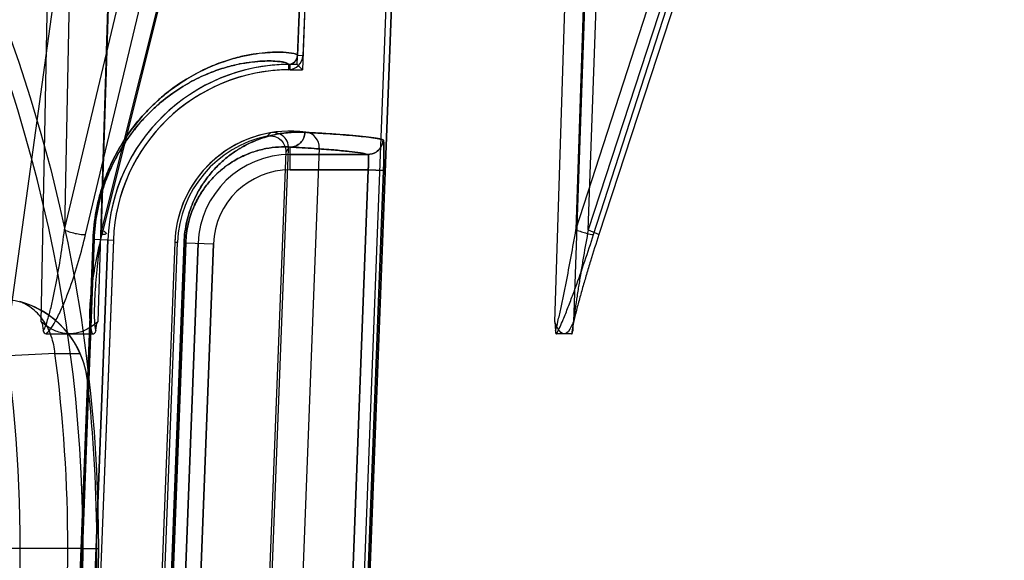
# Model space of a CAD drawing. Header units: millimetres. Extents: x 0 to 297, y 0 to 210.
# Tile 400 of 455: x 240.589 to 240.846, y 160.136 to 160.277. Entities that reach past the tile are written whole.
import ezdxf

# ---------------------------------------------------------------- set-up
doc = ezdxf.new("R2010")
doc.units = ezdxf.units.MM
doc.header["$LTSCALE"] = 16.335
doc.layers.get('0').update_dxf_attribs({"linetype": 'CONTINUOUS'})
for name, color, linetype in [('AXES_REF', 7, 'CONTINUOUS'), ('INTFCLR_1', 7, 'CONTINUOUS'), ('INTFCLR_144815', 7, 'CONTINUOUS'), ('INTFCLR_72935', 7, 'CONTINUOUS')]:
    doc.layers.add(name, color=color, linetype=linetype)

msp = doc.modelspace()

# ---------------------------------------------------------------- linework, layer by layer
at = {"color": 7, "linetype": 'Continuous'}
for radius in [7.756662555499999, 7.756, 7.706331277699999]:
    msp.add_circle((241.4302422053, 154.539298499), radius, dxfattribs=at)
msp.add_arc((241.4302422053, 154.539298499), 7.68, 278.2771290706, 261.7228709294, dxfattribs=at)
at = {"layer": 'AXES_REF', "color": 9, "linetype": 'Continuous'}
msp.add_arc((241.4302422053, 154.539298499), 7.075609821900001, 94.4118118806, 85.5881881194, dxfattribs=at)
at = {"layer": 'INTFCLR_1', "color": 6, "linetype": 'Continuous'}
for p, q in [((240.6538495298, 159.4753140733), (240.6953711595, 160.5621008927)), ((240.6552601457, 159.4752871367), (240.6967799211, 160.5620254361)), ((240.6728116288, 160.5633136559), (240.6615257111, 160.2679161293)), ((240.6742203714, 160.5632376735), (240.662935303, 160.2678623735)), ((240.6671987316, 160.2438053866), (240.657874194, 159.9997450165)), ((240.6121035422, 160.2198151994), (240.6047680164, 160.0278151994)), ((240.613514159, 160.219788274), (240.6061786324, 160.0277882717)), ((240.6295024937, 160.2191774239), (240.6221669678, 160.0271774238))]:
    msp.add_line(p, q, dxfattribs=at)
at = {"layer": 'INTFCLR_1', "color": 9, "linetype": 'Continuous'}
for p, q in [((240.6629353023, 160.2678623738), (240.6615257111, 160.267916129)), ((240.6591527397, 160.2656075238), (240.6591676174, 160.2641969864)), ((240.6596546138, 160.2380946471), (240.6596546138, 160.2440311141)), ((240.6798741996, 160.2420940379), (240.6596546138, 160.2420940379)), ((240.6596546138, 160.2380946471), (240.6799719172, 160.2380946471)), ((240.6710945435, 160.0059562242), (240.6799719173, 160.2380946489)), ((240.6750878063, 160.0058035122), (240.683965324, 160.2379419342)), ((240.6799719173, 160.2380946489), (240.683965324, 160.2379419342)), ((240.6082200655, 160.2199799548), (240.6009129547, 160.0279786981)), ((240.6011940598, 160.027978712), (240.6084966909, 160.2199799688)), ((240.6082200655, 160.2199799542), (240.6084966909, 160.2199799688)), ((240.6084966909, 160.2199799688), (240.6135141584, 160.2197882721)), ((240.63194405, 160.2190673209), (240.6246338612, 160.0270660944)), ((240.6250802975, 160.0270661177), (240.6323837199, 160.2190673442)), ((240.6356035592, 160.2189443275), (240.6282680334, 160.0269443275)), ((240.63194405, 160.2190673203), (240.6323837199, 160.2190673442)), ((240.6396000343, 160.2187916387), (240.6322645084, 160.0267916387)), ((240.6323837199, 160.2190673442), (240.6396000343, 160.2187916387))]:
    msp.add_line(p, q, dxfattribs=at)
at = {"layer": 'INTFCLR_1', "color": 6, "linetype": 'Continuous'}
for centre, radius, start, end in [((240.6591272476, 160.2680075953), 0.0024002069, 270.6077550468, 357.816063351), ((240.6591272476, 160.2680075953), 0.0038108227, 270.6069808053, 357.8160603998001), ((240.6596546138, 160.2180254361), 0.04758473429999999, 90.60430726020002, 177.8120294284), ((240.6596546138, 160.2180254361), 0.04617411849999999, 90.60430654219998, 177.8120270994), ((240.6596546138, 160.2180254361), 0.0301741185, 82.21149370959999, 177.8120295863), ((240.6632016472, 160.2439580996), 0.004, 357.8120301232, 82.21149379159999)]:
    msp.add_arc(centre, radius, start, end, dxfattribs=at)
at = {"layer": 'INTFCLR_1', "color": 9, "linetype": 'Continuous'}
for radius, start, end in [(0.0240686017, 89.99999998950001, 177.8120294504), (0.0200692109, 90.0000000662, 177.8120297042)]:
    msp.add_arc((240.6596546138, 160.2180254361), radius, start, end, dxfattribs=at)
for points, knots in [([(240.6615257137, 160.267916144), (240.6615300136, 160.2680282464), (240.6611568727, 160.2682726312), (240.6599891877, 160.2685602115), (240.6580339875, 160.2687751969), (240.6555286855, 160.2688044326), (240.6528836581, 160.2686608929), (240.6497484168, 160.2682667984), (240.6468320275, 160.2676688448), (240.6442564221, 160.2669721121), (240.6413182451, 160.2660323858), (240.6373327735, 160.2644218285), (240.6322443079, 160.2616949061), (240.6283693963, 160.2589563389), (240.6257102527, 160.2567206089), (240.6237625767, 160.254955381), (240.6213002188, 160.2524421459), (240.6189485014, 160.2495970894), (240.6170921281, 160.2470123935), (240.6151680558, 160.2440353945), (240.6133879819, 160.2407298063), (240.612026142, 160.2375952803), (240.6112775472, 160.2356343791), (240.6105527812, 160.2335399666), (240.6099157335, 160.2313587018), (240.6093765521, 160.229096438), (240.608652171, 160.2255106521), (240.6083138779, 160.2224449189), (240.6082200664, 160.2199799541)], [0, 0, 0, 0, 0.0041667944, 0.0132325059, 0.0478809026, 0.0743889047, 0.1069926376, 0.1459539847, 0.1917350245, 0.2174100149, 0.2450322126, 0.3062748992, 0.3767708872, 0.4590224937, 0.4819214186, 0.5057929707, 0.5566317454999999, 0.61245778, 0.6427014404, 0.6747871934, 0.7440712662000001, 0.7818214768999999, 0.8016614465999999, 0.8220173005, 0.8641280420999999, 0.8859911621, 0.9083794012, 1, 1, 1, 1]), ([(240.6591527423, 160.2656075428), (240.6591572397, 160.2657168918), (240.6588121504, 160.2659630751), (240.6576941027, 160.2662539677), (240.6558458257, 160.2664734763), (240.6534662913, 160.2665149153), (240.6509569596, 160.2663895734), (240.6479805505, 160.2660250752), (240.6452115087, 160.265463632), (240.6427654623, 160.2648060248), (240.6399739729, 160.2639166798), (240.6361862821, 160.2623881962), (240.6313492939, 160.259794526), (240.6276661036, 160.2571866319), (240.6251381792, 160.2550563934), (240.6232856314, 160.2533732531), (240.6209432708, 160.2509759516), (240.6187064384, 160.2482617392), (240.6169405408, 160.245795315), (240.6151096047, 160.2429532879), (240.6134158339, 160.2397973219), (240.6121200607, 160.2368047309), (240.6114076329, 160.2349322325), (240.6107177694, 160.2329319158), (240.610111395, 160.2308486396), (240.6095981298, 160.2286879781), (240.6089084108, 160.2252626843), (240.6085862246, 160.2223344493), (240.6084966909, 160.2199799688)], [0, 0, 0, 0, 0.0042689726, 0.0133434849, 0.0478995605, 0.0743080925, 0.1067900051, 0.1456126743, 0.1912440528, 0.2168424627, 0.2443885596, 0.3054870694, 0.3758623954, 0.4580378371, 0.4809282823, 0.504796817, 0.55564869, 0.6115188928, 0.6417989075, 0.6739322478, 0.7433482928, 0.7811853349, 0.8010746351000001, 0.8214835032, 0.8637107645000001, 0.8856374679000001, 0.9080926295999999, 1, 1, 1, 1]), ([(240.6634703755, 160.2478778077), (240.6622859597, 160.2479437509), (240.659806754, 160.2479312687), (240.655944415, 160.247424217), (240.6517983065, 160.2462922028), (240.6482352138, 160.2447132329), (240.6453016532, 160.2429526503), (240.6434106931, 160.2415679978), (240.6418941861, 160.240277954), (240.6403089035, 160.2387810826), (240.6383372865, 160.2365806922), (240.6365413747, 160.234010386), (240.6351941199, 160.2316053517), (240.6342191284, 160.229516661), (240.6333530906, 160.2271955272), (240.632645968, 160.2246578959), (240.6321447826, 160.2219242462), (240.6319808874, 160.2200348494), (240.63194405, 160.2190673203)], [0, 0, 0, 0, 0.0749094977, 0.1561165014, 0.2453216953, 0.3454232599, 0.4010855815, 0.4611454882, 0.493172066, 0.5267668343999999, 0.5987710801, 0.6793235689, 0.7241924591, 0.7727267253, 0.8247342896, 0.8804636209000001, 0.9388580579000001, 1, 1, 1, 1]), ([(240.6596546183, 160.244020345), (240.6601220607, 160.2440230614), (240.6611071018, 160.2442264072), (240.6623797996, 160.2450866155), (240.6632325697, 160.2463852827), (240.6634518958, 160.2473915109), (240.6634703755, 160.2478778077)], [0, 0, 0, 0, 0.2356907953, 0.4929264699, 0.7546297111, 1, 1, 1, 1]), ([(240.6838645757, 160.245940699), (240.6838328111, 160.2451973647), (240.6834014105, 160.2439076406), (240.681919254, 160.2424783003), (240.6806153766, 160.2420992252), (240.6798742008, 160.2420976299)], [0, 0, 0, 0, 0.3689833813, 0.6324226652, 1, 1, 1, 1]), ([(240.683965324, 160.2379419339), (240.6839849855, 160.2384560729), (240.6840196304, 160.2394668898), (240.684056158, 160.2409319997), (240.6840803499, 160.2423833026), (240.6840717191, 160.243690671), (240.684066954, 160.24485441), (240.6839677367, 160.2454668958), (240.6839560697, 160.2459139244), (240.6838645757, 160.245940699)], [0, 0, 0, 0, 0.1923988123, 0.3780628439, 0.5486260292, 0.7331187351, 0.8743091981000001, 0.9643516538, 1, 1, 1, 1]), ([(240.6596546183, 160.244020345), (240.6586363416, 160.2440864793), (240.656502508, 160.2440993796), (240.6531730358, 160.2436819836), (240.6495929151, 160.242722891), (240.6465123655, 160.2413676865), (240.6439740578, 160.2398493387), (240.641963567, 160.2383795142), (240.6399402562, 160.2365635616), (240.6379362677, 160.234324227), (240.6363770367, 160.232088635), (240.6352078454, 160.229995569), (240.6343605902, 160.2281759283), (240.6336085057, 160.2261540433), (240.6329939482, 160.2239419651), (240.6325583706, 160.2215585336), (240.6324157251, 160.2199110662), (240.6323837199, 160.2190673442)], [0, 0, 0, 0, 0.0743534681, 0.1550331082, 0.2437926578, 0.3435243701, 0.3990981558, 0.4590751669, 0.5247074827, 0.5968389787, 0.6775819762, 0.7227186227, 0.7714095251, 0.8236901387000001, 0.8797311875, 0.9384776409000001, 1, 1, 1, 1]), ([(240.6596546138, 160.2440311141), (240.6617189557, 160.2439151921), (240.6654926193, 160.2436875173), (240.6706160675, 160.2433104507), (240.6746691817, 160.242937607), (240.6776401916, 160.242562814), (240.6792597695, 160.2422754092), (240.6798741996, 160.2420940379)], [0, 0, 0, 0, 0.3050970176, 0.5578258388, 0.7581134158, 0.9054662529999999, 1, 1, 1, 1]), ([(240.6799719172, 160.2380946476), (240.6799917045, 160.2383518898), (240.6800380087, 160.2390764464), (240.6801132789, 160.2403144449), (240.6800334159, 160.2411999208), (240.6800454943, 160.2420707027), (240.6798742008, 160.2420976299)], [0, 0, 0, 0, 0.1918378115, 0.546653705, 0.8710704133, 1, 1, 1, 1])]:
    msp.add_open_spline(points, degree=3, knots=knots, dxfattribs=at)
at = {"layer": 'INTFCLR_1', "color": 6, "linetype": 'Continuous'}
msp.add_open_spline([(240.6838641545, 160.2459407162), (240.6832779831, 160.2461122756), (240.6817762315, 160.2463821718), (240.6791380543, 160.246723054), (240.6758006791, 160.2470448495), (240.6719622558, 160.2473486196), (240.667798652, 160.2476279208), (240.6649315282, 160.2477964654), (240.6634707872, 160.2478777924)], degree=3, knots=[0, 0, 0, 0, 0.08936447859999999, 0.222530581, 0.389450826, 0.5797688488, 0.7859384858, 1, 1, 1, 1], dxfattribs=at)
at = {"layer": 'INTFCLR_144815', "color": 9, "linetype": 'Continuous'}
for p, q in [((240.5782257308, 160.1393150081), (240.6517083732, 160.6718127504)), ((240.6007744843, 160.2224120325), (240.6790027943, 160.551333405)), ((240.606277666, 160.2211820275), (240.6850910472, 160.55256341)), ((240.6925955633, 160.5513334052), (240.6104519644, 160.2224120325)), ((240.6932573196, 160.55256341), (240.610499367, 160.2211820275)), ((240.7341374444, 160.2224120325), (240.8403221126, 160.551333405)), ((240.8448055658, 160.551333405), (240.7373294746, 160.2224120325)), ((240.7387346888, 160.2211820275), (240.8457135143, 160.55256341)), ((240.8484070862, 160.55256341), (240.740127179, 160.2211820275)), ((240.5947106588, 160.1984475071), (240.6015149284, 160.5475776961)), ((240.6070959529, 160.5474730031), (240.6007744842, 160.2224120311)), ((240.6203785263, 160.547577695), (240.609446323, 160.1984476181)), ((240.6104519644, 160.2224120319), (240.6206427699, 160.5474730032)), ((240.728593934, 160.1984475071), (240.7397281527, 160.5475776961)), ((240.745950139, 160.547577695), (240.7334543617, 160.1984476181)), ((240.7444988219, 160.5474730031), (240.7341374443, 160.2224120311)), ((240.7373294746, 160.2224120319), (240.7489671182, 160.5474730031)), ((240.7373294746, 160.2224120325), (240.7402317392, 160.2212046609)), ((240.7402317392, 160.2212046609), (240.740127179, 160.2211820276)), ((240.5982962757, 160.1902001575), (240.6048908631, 160.1901702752)), ((240.6067658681, 160.1831859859), (240.6067717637, 160.1831332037))]:
    msp.add_line(p, q, dxfattribs=at)
at = {"layer": 'INTFCLR_144815', "color": 6, "linetype": 'Continuous'}
for p, q in [((240.728593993, 160.1984476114), (240.7287634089, 160.1960632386)), ((240.7332850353, 160.1960632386), (240.7334544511, 160.1984476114)), ((240.5960824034, 160.195298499), (240.60807462, 160.195298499)), ((240.7287647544, 160.1960306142), (240.7287672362, 160.1959851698)), ((240.728767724, 160.1959768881), (240.7287682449, 160.1959683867)), ((240.728768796, 160.1959596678), (240.728769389, 160.1959507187)), ((240.7287700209, 160.195941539), (240.7287706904, 160.1959321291)), ((240.728771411, 160.1959224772), (240.7287721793, 160.1959125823)), ((240.7287729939, 160.1959024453), (240.728773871, 160.1958920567)), ((240.7330019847, 160.1952984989), (240.7290464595, 160.1952984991)), ((240.7332815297, 160.1959904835), (240.7332823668, 160.1960058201)), ((240.7332831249, 160.1960207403), (240.7332838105, 160.196035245)), ((240.7332844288, 160.1960493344), (240.7332849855, 160.1960630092)), ((240.6056394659, 160.139298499), (240.5844537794, 160.139298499)), ((240.6056394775, 160.139298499), (240.6096394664, 160.1392984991)), ((240.6056395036, 160.1392984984), (240.6096394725, 160.1392984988))]:
    msp.add_line(p, q, dxfattribs=at)
for points in [[(240.7287634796, 160.1960633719), (240.7287636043, 160.1960571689), (240.7287637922, 160.1960507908), (240.7287640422, 160.1960442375), (240.7287643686, 160.1960375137)], [(240.728774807, 160.195881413), (240.7287757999, 160.1958705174), (240.7287768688, 160.1958593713)], [(240.7287780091, 160.1958479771), (240.7287792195, 160.195836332), (240.7287805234, 160.1958244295), (240.7287819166, 160.1958122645), (240.7287833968, 160.1957998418), (240.7287849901, 160.195787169), (240.7287866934, 160.1957742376), (240.7287885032, 160.1957610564), (240.7287904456, 160.1957476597), (240.7287925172, 160.1957340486), (240.7287947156, 160.1957202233), (240.7287970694, 160.1957062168), (240.7287995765, 160.1956920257), (240.7288022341, 160.1956776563), (240.728805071, 160.1956631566), (240.7288080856, 160.1956485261), (240.7288112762, 160.1956337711), (240.7288146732, 160.1956189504), (240.7288182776, 160.1956040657), (240.7288220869, 160.195589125), (240.7288261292, 160.195574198), (240.7288304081, 160.1955592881), (240.7288349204, 160.1955444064), (240.7288396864, 160.1955296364), (240.7288447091, 160.195514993), (240.7288499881, 160.1955004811), (240.728855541, 160.1954861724), (240.7288613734, 160.1954720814), (240.7288674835, 160.1954582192), (240.7288738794, 160.1954446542), (240.7288805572, 160.1954313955), (240.7288875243, 160.1954184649), (240.7288948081, 160.1954059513), (240.728902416, 160.1953938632), (240.7289103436, 160.1953822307), (240.728918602, 160.195371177), (240.7289271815, 160.1953607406), (240.7289360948, 160.195350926), (240.7289453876, 160.1953418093), (240.7289550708, 160.195333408), (240.7289651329, 160.1953257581), (240.7289755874, 160.195318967), (240.7289864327, 160.1953130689), (240.7289976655, 160.1953080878), (240.7290092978, 160.195304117), (240.7290213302, 160.1953012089), (240.7290337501, 160.1952993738), (240.7290465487, 160.195298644)], [(240.7330019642, 160.1952984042), (240.7330170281, 160.1952991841), (240.7330315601, 160.1953015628), (240.7330455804, 160.1953054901), (240.7330591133, 160.1953109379), (240.7330721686, 160.195317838), (240.733084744, 160.1953260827), (240.7330968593, 160.1953356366), (240.7331085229, 160.195346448), (240.7331197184, 160.1953583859), (240.7331304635, 160.1953714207), (240.7331407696, 160.1953855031), (240.7331506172, 160.195400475), (240.733160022, 160.1954162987), (240.7331689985, 160.1954329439), (240.7331775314, 160.1954502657), (240.7331856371, 160.1954682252), (240.7331933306, 160.1954868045), (240.7332006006, 160.1955058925), (240.733207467, 160.1955254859), (240.7332139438, 160.195545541), (240.7332200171, 160.1955658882), (240.7332257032, 160.1955865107), (240.7332310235, 160.1956073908), (240.7332359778, 160.1956283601), (240.7332405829, 160.1956494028), (240.73324486, 160.1956705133), (240.7332488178, 160.1956915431), (240.733252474, 160.1957124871), (240.7332558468, 160.1957333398), (240.7332589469, 160.1957539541), (240.7332617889, 160.1957743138), (240.7332643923, 160.195794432), (240.7332667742, 160.1958142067), (240.733268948, 160.1958336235), (240.7332709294, 160.1958526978), (240.7332727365, 160.1958713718), (240.7332743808, 160.1958896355), (240.7332758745, 160.1959075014), (240.7332772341, 160.1959249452), (240.7332784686, 160.1959419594), (240.7332795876, 160.1959585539), (240.7332806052, 160.1959747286)]]:
    msp.add_lwpolyline(points, dxfattribs=at)
at = {"layer": 'INTFCLR_144815', "color": 9, "linetype": 'Continuous'}
msp.add_circle((240.2140185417, 160.139298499), 0.3956209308, dxfattribs=at)
for centre, radius, start, end in [((240.2140185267, 160.1393682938), 0.3916209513, 359.9897887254, 180.0102113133), ((240.8903601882, 154.2983841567), 5.8990505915, 92.8378929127, 93.1072203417), ((240.2140185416, 160.139298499), 0.3876343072, 352.4544928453, 7.545507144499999), ((240.2140185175, 160.1392287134), 0.3916209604, 179.9897901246, 0.0102099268)]:
    msp.add_arc(centre, radius, start, end, dxfattribs=at)
at = {"layer": 'INTFCLR_144815', "color": 6, "linetype": 'Continuous'}
for centre, radius, start, end in [((240.2140185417, 160.139298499), 0.3752405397, 350.0000000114, 10.0000000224), ((240.5829265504, 160.1804738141), 0.0239929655, 6.3648645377, 88.4911023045), ((240.5829105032, 160.18054529), 0.0239950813, 23.6481381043, 75.071295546), ((240.5828662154, 160.180513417), 0.0240486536, 6.3808199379, 23.6753739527), ((240.2140185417, 160.139298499), 0.3951918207, 353.627751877, 6.3722481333)]:
    msp.add_arc(centre, radius, start, end, dxfattribs=at)
at = {"layer": 'INTFCLR_144815', "color": 9, "linetype": 'Continuous'}
for points, knots in [([(240.5952244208, 160.1960633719), (240.5957005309, 160.1968319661), (240.5961624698, 160.1982347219), (240.5967421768, 160.2001609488), (240.5973085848, 160.2023495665), (240.5979444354, 160.2051497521), (240.5988502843, 160.2097042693), (240.5998241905, 160.215461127), (240.6004771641, 160.2200907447), (240.6007744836, 160.2224120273)], [0, 0, 0, 0, 0.1004513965, 0.161528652, 0.22412184, 0.3514007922, 0.4806002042, 0.7399867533, 1, 1, 1, 1]), ([(240.5960825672, 160.1952986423), (240.5971416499, 160.1963634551), (240.5982279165, 160.1982258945), (240.5997312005, 160.2011841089), (240.6009440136, 160.2039778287), (240.6026658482, 160.2084998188), (240.604501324, 160.2142261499), (240.6057258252, 160.2188617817), (240.6062776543, 160.2211820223)], [0, 0, 0, 0, 0.160886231, 0.2261073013, 0.3563318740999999, 0.4865621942, 0.7445063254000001, 1, 1, 1, 1]), ([(240.6007744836, 160.2224120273), (240.60116862, 160.2222328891), (240.6020787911, 160.2218977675), (240.6035185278, 160.2215097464), (240.6049542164, 160.2212521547), (240.6058769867, 160.221177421), (240.6062776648, 160.2211820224)], [0, 0, 0, 0, 0.2290531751, 0.5118884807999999, 0.7879997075, 1, 1, 1, 1]), ([(240.6104993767, 160.2211820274), (240.6099287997, 160.2188872), (240.6091519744, 160.2154379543), (240.6083174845, 160.2108256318), (240.6078118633, 160.207406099), (240.6074476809, 160.2040256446), (240.6073002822, 160.201237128), (240.6073313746, 160.1990488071), (240.607484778, 160.197243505), (240.6077377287, 160.1959630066), (240.6080746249, 160.195298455)], [0, 0, 0, 0, 0.2702304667, 0.403811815, 0.5355721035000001, 0.6651771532, 0.7922010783, 0.8545306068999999, 0.9148557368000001, 1, 1, 1, 1]), ([(240.6104519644, 160.2224120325), (240.6101278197, 160.2200965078), (240.6096859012, 160.2166236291), (240.6091964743, 160.2119984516), (240.60888967, 160.2085640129), (240.6086540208, 160.2051701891), (240.6085382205, 160.2023752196), (240.6085153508, 160.2001821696), (240.608579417, 160.1982680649), (240.6086521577, 160.1968634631), (240.6089327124, 160.1960630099)], [0, 0, 0, 0, 0.2649502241, 0.3966542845, 0.527024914, 0.6556767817, 0.7820849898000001, 0.844097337, 0.9038837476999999, 1, 1, 1, 1]), ([(240.6104519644, 160.2224120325), (240.6107557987, 160.2222731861), (240.6111567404, 160.2220824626), (240.6116481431, 160.2216459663), (240.611604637, 160.2214778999)], [0, 0, 0, 0, 0.6580283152, 1, 1, 1, 1]), ([(240.611604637, 160.2214778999), (240.6115699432, 160.2213438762), (240.6111121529, 160.2211760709), (240.6107536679, 160.221179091), (240.6104993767, 160.2211820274)], [0, 0, 0, 0, 0.3524927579, 1, 1, 1, 1]), ([(240.7287634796, 160.1960633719), (240.7290417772, 160.1968834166), (240.7293689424, 160.1982551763), (240.7298178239, 160.2001674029), (240.7302984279, 160.2023555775), (240.7308851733, 160.2051566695), (240.7317965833, 160.2097130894), (240.7328916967, 160.2154704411), (240.733727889, 160.2200930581), (240.7341374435, 160.2224120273)], [0, 0, 0, 0, 0.09657963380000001, 0.1569130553, 0.2191549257, 0.3464018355, 0.4760971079, 0.7373714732, 1, 1, 1, 1]), ([(240.7290465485, 160.1952986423), (240.7297275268, 160.1964882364), (240.7304961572, 160.1982977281), (240.7316995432, 160.2012089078), (240.7327790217, 160.2040002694), (240.7344560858, 160.2085321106), (240.7364602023, 160.2142599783), (240.7379884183, 160.2188703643), (240.7387346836, 160.2211820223)], [0, 0, 0, 0, 0.1486760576, 0.2123721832, 0.3418561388, 0.4731908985, 0.7365222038, 1, 1, 1, 1]), ([(240.7401271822, 160.2211820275), (240.7393749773, 160.2188799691), (240.7382756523, 160.2154263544), (240.7368754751, 160.2108216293), (240.7358733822, 160.2074034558), (240.7349281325, 160.2040261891), (240.7341992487, 160.2012411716), (240.7336747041, 160.1990571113), (240.7332911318, 160.1972726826), (240.7330581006, 160.1960241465), (240.7330019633, 160.1952984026)], [0, 0, 0, 0, 0.2703740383, 0.404600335, 0.5373063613, 0.6680337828, 0.7961096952, 0.8586947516, 0.9187358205, 1, 1, 1, 1]), ([(240.7373294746, 160.2224120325), (240.7369110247, 160.2200942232), (240.7362984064, 160.2166202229), (240.7355156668, 160.2119972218), (240.734952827, 160.2085629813), (240.7344188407, 160.2051701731), (240.7340049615, 160.2023751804), (240.7337022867, 160.2001851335), (240.7334675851, 160.1982737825), (240.733301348, 160.1969057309), (240.7332849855, 160.1960630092)], [0, 0, 0, 0, 0.26497379, 0.3968563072, 0.5274972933, 0.6564868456, 0.7832435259, 0.845380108, 0.9051742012, 1, 1, 1, 1]), ([(240.7341374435, 160.2224120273), (240.7346093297, 160.222250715), (240.7355633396, 160.2219325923), (240.7370873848, 160.2215268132), (240.7381495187, 160.2211618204), (240.7387346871, 160.2211820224)], [0, 0, 0, 0, 0.3139893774, 0.6313467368, 1, 1, 1, 1]), ([(240.5982962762, 160.1902001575), (240.5981588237, 160.1917182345), (240.5975318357, 160.1946848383), (240.595566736, 160.1986725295), (240.5927299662, 160.2018451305), (240.590333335, 160.2032609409), (240.5890919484, 160.2037301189)], [0, 0, 0, 0, 0.2662787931, 0.5236181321, 0.7681696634, 1, 1, 1, 1])]:
    msp.add_open_spline(points, degree=3, knots=knots, dxfattribs=at)
at = {"layer": 'INTFCLR_144815', "color": 7, "linetype": 'Continuous'}
for points, knots in [([(240.6020785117, 160.195298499), (240.6016088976, 160.195297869), (240.6006516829, 160.1953778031), (240.5992116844, 160.195734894), (240.597739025, 160.1963485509), (240.5962081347, 160.1972489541), (240.5952199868, 160.198017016), (240.5947106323, 160.1984476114)], [0, 0, 0, 0, 0.1722458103, 0.3504564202, 0.5420907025, 0.7553664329, 1, 1, 1, 1]), ([(240.6094463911, 160.1984476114), (240.6089374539, 160.1980160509), (240.6079409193, 160.1972433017), (240.6063994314, 160.1963381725), (240.604917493, 160.1957255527), (240.6034855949, 160.1953758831), (240.6025398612, 160.1952969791), (240.6020785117, 160.195298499)], [0, 0, 0, 0, 0.2447452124, 0.4613666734, 0.6537265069, 0.8307849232, 1, 1, 1, 1]), ([(240.7310242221, 160.1952984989), (240.7304371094, 160.1952961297), (240.7293529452, 160.1965388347), (240.7288762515, 160.1977248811), (240.7285939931, 160.1984476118)], [0, 0, 0, 0, 0.4307506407, 1, 1, 1, 1]), ([(240.7334544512, 160.1984476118), (240.7332947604, 160.1980367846), (240.7327976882, 160.1968829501), (240.731929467, 160.1952894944), (240.7310242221, 160.1952984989)], [0, 0, 0, 0, 0.3274531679, 1, 1, 1, 1]), ([(240.7334544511, 160.1984476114), (240.7332946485, 160.1980367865), (240.7327977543, 160.1968828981), (240.7319294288, 160.1952894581), (240.7310242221, 160.195298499)], [0, 0, 0, 0, 0.3274815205, 1, 1, 1, 1])]:
    msp.add_open_spline(points, degree=3, knots=knots, dxfattribs=at)
at = {"layer": 'INTFCLR_144815', "color": 6, "linetype": 'Continuous'}
for points, knots in [([(240.5947106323, 160.1984476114), (240.5950143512, 160.1981874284), (240.5950098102, 160.1972302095), (240.5951748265, 160.196475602), (240.5952242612, 160.1960632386)], [0, 0, 0, 0, 0.490560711, 1, 1, 1, 1]), ([(240.6089327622, 160.1960632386), (240.6089821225, 160.1964749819), (240.609147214, 160.197229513), (240.6091419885, 160.1981872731), (240.6094463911, 160.1984476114)], [0, 0, 0, 0, 0.5086757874, 1, 1, 1, 1])]:
    msp.add_open_spline(points, degree=3, knots=knots, dxfattribs=at)
for points in [[(240.5952242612, 160.1960632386), (240.595266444, 160.1957111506), (240.5956149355, 160.1953041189), (240.5959695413, 160.1953041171)], [(240.60807462, 160.195298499), (240.6084353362, 160.1952985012), (240.608876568, 160.1956165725), (240.6089194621, 160.1959747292)]]:
    msp.add_open_spline(points, degree=3, dxfattribs=at)
at = {"layer": 'INTFCLR_72935', "color": 6, "linetype": 'Continuous'}
for p, q in [((240.6538490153, 159.4753006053), (240.6953715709, 160.562111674)), ((240.6967799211, 160.5620254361), (240.6552601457, 159.4752871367)), ((240.66143761, 160.2656101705), (240.6728116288, 160.5633136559)), ((240.6742199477, 160.5632266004), (240.6627953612, 160.2641995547)), ((240.66143761, 160.2656101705), (240.6596546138, 160.2656101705)), ((240.6596546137, 160.2641995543), (240.6627953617, 160.2641995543)), ((240.66143761, 160.2656101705), (240.6627953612, 160.2641995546)), ((240.6498964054, 160.0004791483), (240.6591881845, 160.2436821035)), ((240.6584552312, 160.2428305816), (240.6492305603, 160.001384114)), ((240.6047680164, 160.0278151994), (240.6121035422, 160.2198151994)), ((240.6135151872, 160.2198151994), (240.6061796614, 160.0278151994)), ((240.6295024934, 160.2191774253), (240.6221669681, 160.0271774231)), ((240.6228668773, 160.0271640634), (240.6302024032, 160.2191640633))]:
    msp.add_line(p, q, dxfattribs=at)
at = {"layer": 'INTFCLR_72935', "color": 9, "linetype": 'Continuous'}
for p, q in [((240.6596546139, 160.2641995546), (240.6596546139, 160.2656101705)), ((240.6596546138, 160.2380946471), (240.6596546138, 160.2440311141)), ((240.6596546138, 160.2420940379), (240.6798741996, 160.2420940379)), ((240.6799719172, 160.2380946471), (240.6596546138, 160.2380946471)), ((240.6799719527, 160.2380946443), (240.6710945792, 160.0059562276)), ((240.6839653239, 160.2379419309), (240.6750878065, 160.0058035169)), ((240.6839653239, 160.2379419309), (240.6799719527, 160.2380946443)), ((240.6009129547, 160.027978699), (240.6082200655, 160.2199799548)), ((240.6084966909, 160.2199799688), (240.6011940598, 160.0279787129)), ((240.6082200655, 160.2199799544), (240.6084966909, 160.2199799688)), ((240.6084966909, 160.2199799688), (240.6135141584, 160.2197882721)), ((240.6246338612, 160.0270660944), (240.63194405, 160.2190673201)), ((240.6323837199, 160.2190673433), (240.6250802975, 160.0270661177)), ((240.6282680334, 160.0269443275), (240.6356035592, 160.2189443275)), ((240.6302018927, 160.2191507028), (240.6295024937, 160.2191774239)), ((240.6323837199, 160.2190673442), (240.63194405, 160.2190673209)), ((240.6322645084, 160.0267916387), (240.6396000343, 160.2187916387)), ((240.6323837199, 160.2190673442), (240.6396000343, 160.2187916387))]:
    msp.add_line(p, q, dxfattribs=at)
at = {"layer": 'INTFCLR_72935', "color": 6, "linetype": 'Continuous'}
for radius, start, end in [(0.04758473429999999, 89.9999999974, 177.8120294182), (0.04617411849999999, 90.0000001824, 177.8120270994), (0.0301741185, 99.7791963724, 177.81202681), (0.0294742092, 101.7282908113, 177.8120294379)]:
    msp.add_arc((240.6596546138, 160.2180254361), radius, start, end, dxfattribs=at)
at = {"layer": 'INTFCLR_72935', "color": 9, "linetype": 'Continuous'}
for centre, radius, start, end in [((240.708854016, 160.1932329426), 0.0769706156, 134.8928095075, 135.8102475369), ((240.7088816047, 160.2001669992), 0.0660530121, 138.7922956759, 139.7668778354), ((240.6596546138, 160.2180254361), 0.0240686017, 90.0000000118, 177.8120294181), ((240.6596546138, 160.2180254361), 0.0200692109, 90.0000000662, 177.8120297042)]:
    msp.add_arc(centre, radius, start, end, dxfattribs=at)
for points, knots in [([(240.6082200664, 160.2199799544), (240.6083137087, 160.2224404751), (240.6086509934, 160.2255007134), (240.6093730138, 160.2290801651), (240.6099100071, 160.2313367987), (240.6105438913, 160.2335112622), (240.6112650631, 160.2355998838), (240.6120113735, 160.2375592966), (240.6133688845, 160.2406903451), (240.6151428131, 160.2439915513), (240.6170614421, 160.2469673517), (240.6189212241, 160.2495626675), (240.6212845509, 160.2524258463), (240.6241861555, 160.2553884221), (240.6278331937, 160.2585759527), (240.6322299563, 160.261686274), (240.6366238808, 160.2640428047), (240.6398955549, 160.2654576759), (240.6427931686, 160.2665391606), (240.6455562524, 160.2673567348), (240.6481659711, 160.267942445), (240.6504213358, 160.2683525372), (240.6529280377, 160.2686650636), (240.6555731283, 160.2688053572), (240.6580673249, 160.2687729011), (240.6600064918, 160.2685570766), (240.6611637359, 160.2682698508), (240.6615299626, 160.2680268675), (240.6615257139, 160.2679161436)], [0, 0, 0, 0, 0.09145445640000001, 0.1138036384, 0.1356225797, 0.1775934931, 0.1978577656, 0.2176815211, 0.2554568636, 0.3245480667, 0.3565511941, 0.3869221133, 0.443096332, 0.4942467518, 0.5407728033, 0.6228600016, 0.6936556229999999, 0.7255371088, 0.7551980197, 0.8084927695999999, 0.8323850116, 0.8545194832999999, 0.8936035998, 0.9261879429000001, 0.9525909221, 0.9869380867, 0.995884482, 1, 1, 1, 1]), ([(240.6084966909, 160.2199799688), (240.6085860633, 160.2223302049), (240.6089072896, 160.2252531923), (240.6095947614, 160.2286724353), (240.6101059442, 160.2308277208), (240.6107093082, 160.2329045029), (240.6113957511, 160.2348992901), (240.6121060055, 160.236770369), (240.6133976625, 160.239759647), (240.6150855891, 160.2429114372), (240.6169113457, 160.2457523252), (240.6186804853, 160.2482288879), (240.6209283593, 160.2509603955), (240.6236882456, 160.2537859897), (240.6271559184, 160.2568240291), (240.6313356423, 160.2597863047), (240.6355130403, 160.2620280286), (240.6386225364, 160.2633715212), (240.6413752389, 160.2643966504), (240.643999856, 160.2651695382), (240.6464783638, 160.2657205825), (240.6486195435, 160.2661044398), (240.6509990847, 160.2663933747), (240.653508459, 160.2665155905), (240.6558774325, 160.2664710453), (240.6577105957, 160.2662508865), (240.6588185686, 160.2659602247), (240.6591571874, 160.2657155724), (240.6591527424, 160.2656075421)], [0, 0, 0, 0, 0.0917406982, 0.1141566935, 0.1360391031, 0.1781262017, 0.1984432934, 0.2183163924, 0.2561787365, 0.3254018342, 0.3574526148, 0.3878602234, 0.4440791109, 0.4952427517, 0.5417573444, 0.6237687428, 0.6944433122, 0.7262543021, 0.7558410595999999, 0.8089827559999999, 0.8327989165, 0.8548590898, 0.8938039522, 0.926266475, 0.9525704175, 0.9868267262, 0.9957825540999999, 1, 1, 1, 1]), ([(240.63194405, 160.2190673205), (240.6319804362, 160.2200229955), (240.6321426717, 160.2219062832), (240.6326397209, 160.224631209), (240.6333457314, 160.2271724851), (240.6342061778, 160.2294849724), (240.6351755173, 160.2315683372), (240.6362185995, 160.2334374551), (240.6373121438, 160.2351144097), (240.6387688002, 160.2370616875), (240.6403021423, 160.2387739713), (240.6418851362, 160.2402697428), (240.6433971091, 160.2415572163), (240.6452792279, 160.2429371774), (240.6481997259, 160.2446943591), (240.6517580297, 160.2462781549), (240.6559148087, 160.2474192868), (240.6597945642, 160.2479310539), (240.6622836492, 160.2479438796), (240.6634703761, 160.2478778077)], [0, 0, 0, 0, 0.0603904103, 0.1191453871, 0.1746657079, 0.2267206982, 0.2747736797, 0.3196234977, 0.3617702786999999, 0.401092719, 0.4731052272, 0.5065358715, 0.5385677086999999, 0.5984567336, 0.6536562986, 0.7535702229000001, 0.8432689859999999, 0.9249473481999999, 1, 1, 1, 1]), ([(240.6634703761, 160.2478778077), (240.6634518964, 160.2473915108), (240.6632325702, 160.2463852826), (240.6623798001, 160.2450866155), (240.6611071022, 160.244226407), (240.6601220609, 160.2440230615), (240.6596546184, 160.244020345)], [0, 0, 0, 0, 0.2453702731, 0.5070734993, 0.7643091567, 1, 1, 1, 1]), ([(240.679874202, 160.2421012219), (240.6806152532, 160.2421023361), (240.6819190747, 160.2424805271), (240.6834013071, 160.2439087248), (240.6838328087, 160.2451977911), (240.6838645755, 160.245940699)], [0, 0, 0, 0, 0.3676535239, 0.6310889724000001, 1, 1, 1, 1]), ([(240.6838645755, 160.245940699), (240.683927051, 160.2459224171), (240.6839629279, 160.2456369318), (240.6840311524, 160.2452234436), (240.6840586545, 160.2444538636), (240.6840777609, 160.2435888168), (240.6840780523, 160.2426273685), (240.6840592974, 160.2407596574), (240.684012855, 160.2391848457), (240.6839653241, 160.2379419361)], [0, 0, 0, 0, 0.0243363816, 0.0836812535, 0.1766822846, 0.3011690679, 0.4113743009, 0.5349902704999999, 1, 1, 1, 1]), ([(240.6323837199, 160.219067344), (240.6324154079, 160.2199007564), (240.6325565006, 160.2215429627), (240.6329885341, 160.2239187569), (240.6336020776, 160.2261338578), (240.6343495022, 160.2281486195), (240.6351916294, 160.2299634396), (240.636097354, 160.2315906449), (240.6370469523, 160.2330498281), (240.6383109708, 160.2347424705), (240.6404802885, 160.2371685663), (240.6431856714, 160.2393751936), (240.6464814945, 160.2413511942), (240.6495581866, 160.2427109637), (240.6531474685, 160.2436778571), (240.6564920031, 160.2440992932), (240.6586343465, 160.2440866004), (240.6596546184, 160.244020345)], [0, 0, 0, 0, 0.06077781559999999, 0.1198984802, 0.1757318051, 0.2280605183, 0.2763227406, 0.3213894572, 0.3636589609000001, 0.4030982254, 0.4752412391, 0.6003836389, 0.6555048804, 0.7550667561, 0.8443318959, 0.925492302, 1, 1, 1, 1]), ([(240.6798741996, 160.2420940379), (240.6792594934, 160.2422754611), (240.677639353, 160.2425629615), (240.6746675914, 160.2429377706), (240.670614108, 160.2433106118), (240.6654912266, 160.2436876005), (240.6617183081, 160.2439152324), (240.6596546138, 160.2440311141)], [0, 0, 0, 0, 0.0945749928, 0.2419709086, 0.4422842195, 0.6949987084, 1, 1, 1, 1]), ([(240.679874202, 160.2421012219), (240.680047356, 160.2420744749), (240.6800312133, 160.2411989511), (240.6801069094, 160.2404232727), (240.6800440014, 160.2391998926), (240.6800013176, 160.238477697), (240.6799719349, 160.2380946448)], [0, 0, 0, 0, 0.1301670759, 0.4536350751, 0.7145828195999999, 1, 1, 1, 1])]:
    msp.add_open_spline(points, degree=3, knots=knots, dxfattribs=at)
at = {"layer": 'INTFCLR_72935', "color": 6, "linetype": 'Continuous'}
for points, knots in [([(240.6591527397, 160.2656075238), (240.6597417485, 160.2656137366), (240.6609708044, 160.2661005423), (240.6615028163, 160.267317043), (240.6615257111, 160.267916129)], [0, 0, 0, 0, 0.4955905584, 1, 1, 1, 1]), ([(240.6536633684, 160.2468842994), (240.6543034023, 160.2470171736), (240.6556678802, 160.2469590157), (240.6577827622, 160.2457216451), (240.6584958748, 160.243894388), (240.6584552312, 160.2428305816)], [0, 0, 0, 0, 0.2761907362, 0.5501968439, 1, 1, 1, 1]), ([(240.6591881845, 160.2436821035), (240.6592126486, 160.2443224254), (240.6589401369, 160.2456359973), (240.657422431, 160.2474997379), (240.6555567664, 160.2479381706), (240.6545294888, 160.2477611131)], [0, 0, 0, 0, 0.2757428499, 0.5514264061, 1, 1, 1, 1]), ([(240.6634707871, 160.2478777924), (240.6647592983, 160.2478060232), (240.6672468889, 160.2476607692), (240.6708655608, 160.2474240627), (240.6742295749, 160.2471735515), (240.6772895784, 160.2469063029), (240.6799516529, 160.246625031), (240.682101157, 160.2463278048), (240.6833534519, 160.2460901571), (240.6838641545, 160.2459407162)], [0, 0, 0, 0, 0.1888198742, 0.3645867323, 0.5305926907, 0.6823681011, 0.814025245, 0.9221434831, 1, 1, 1, 1])]:
    msp.add_open_spline(points, degree=3, knots=knots, dxfattribs=at)

doc.saveas('drawing.dxf')
